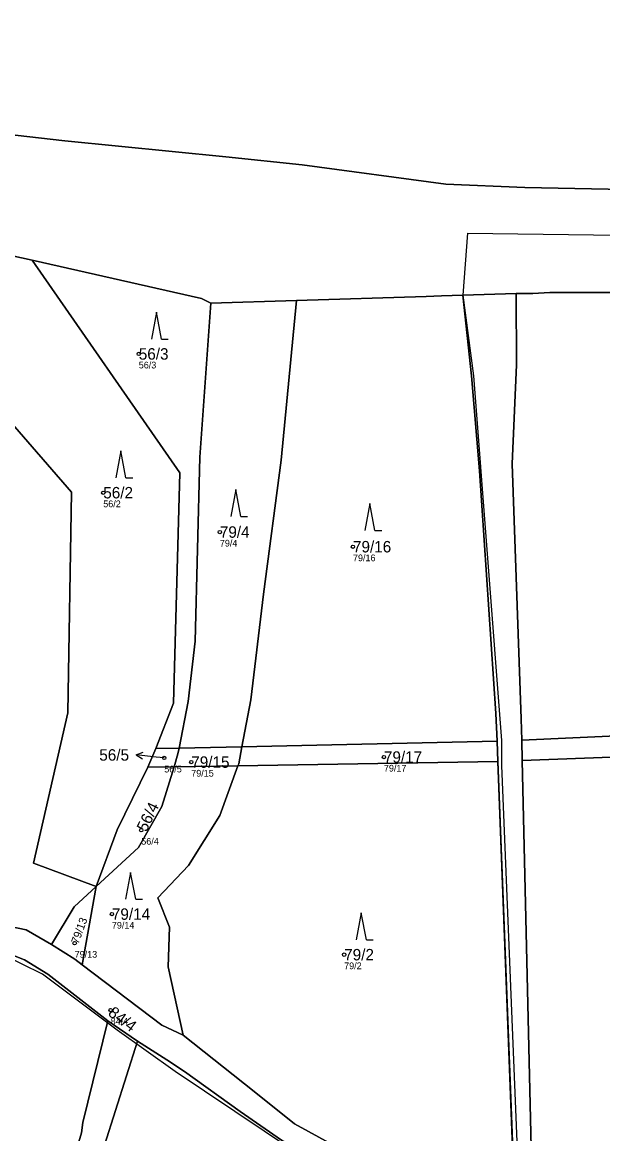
# Model space of a CAD drawing. Extents: x -734504 to -730695, y -1027923 to -1024502.
# Drawn here: x -731805.5 to -731719.2, y -1026148.9 to -1025983.6 of the extents above; entities that cross this region are included whole.
import ezdxf

# ---------------------------------------------------------------- set-up
doc = ezdxf.new("R2010")
doc.units = 0
for name, color, linetype in [('Definiční body', 7, 'Continuous'), ('Hranice parcel', 7, 'Continuous'), ('Parcelní čísla', 7, 'Continuous'), ('Polygon parcely', 7, 'Continuous'), ('Pop  PČ popisy', 7, 'Continuous'), ('Vnitřní kresba', 7, 'Continuous'), ('Značky kultur', 7, 'Continuous')]:
    doc.layers.add(name, color=color, linetype=linetype)

msp = doc.modelspace()

# ---------------------------------------------------------------- linework, layer by layer
at = {"layer": 'Definiční body'}
for centre in [(-731788.15, -1026032.95), (-731793.43, -1026053.58), (-731776.1, -1026059.43), (-731756.31, -1026061.61), (-731784.36, -1026093.01), (-731780.35, -1026093.63), (-731751.71, -1026092.88), (-731787.78, -1026103.75), (-731792.15, -1026116.23), (-731797.68, -1026120.55), (-731757.62, -1026122.26), (-731792.33, -1026130.5)]:
    msp.add_circle(centre, 0.25, dxfattribs=at)
at = {"layer": 'Hranice parcel'}
for p, q in [((-731732.07, -1026023.98), (-731739.99, -1026024.23)), ((-731764.69, -1026025.02), (-731777.43, -1026025.42)), ((-731735.05, -1026086.42), (-731734.89, -1026090.52)), ((-731731.22, -1026090.36), (-731731.29, -1026087.21)), ((-731772.81, -1026091.34), (-731734.89, -1026090.52)), ((-731734.89, -1026090.52), (-731734.77, -1026093.55)), ((-731731.15, -1026093.41), (-731731.22, -1026090.36)), ((-731786.82, -1026094.4), (-731785.63, -1026091.62)), ((-731785.63, -1026091.62), (-731782.15, -1026091.54)), ((-731782.15, -1026091.54), (-731772.81, -1026091.34)), ((-731773.4, -1026094.18), (-731782.91, -1026094.34)), ((-731734.77, -1026093.55), (-731773.4, -1026094.18)), ((-731734.77, -1026093.55), (-731732.28, -1026158.8)), ((-731729.6, -1026159.46), (-731731.15, -1026093.41)), ((-731782.91, -1026094.34), (-731786.82, -1026094.4)), ((-731796.58, -1026123.75), (-731794.49, -1026112.13)), ((-731792.77, -1026132.1), (-731788.33, -1026135.1))]:
    msp.add_line(p, q, dxfattribs=at)
for points in [[(-731897.94, -1025983.64), (-731862.07, -1025991.44), (-731847.22, -1025994.8), (-731827.82, -1025997.98), (-731799.13, -1026001.29), (-731775.22, -1026003.63), (-731763.84, -1026004.82), (-731742.5, -1026007.73), (-731730.75, -1026008.23), (-731698.59, -1026008.86), (-731662.59, -1026008.85), (-731619.31, -1026008.12), (-731589.11, -1026007.48), (-731575.19, -1026006.86), (-731508.93, -1026003.54), (-731470.15, -1026002.29), (-731442.98, -1026001.65), (-731406.79, -1026000.22), (-731383.28, -1026000.92)], [(-731860.04, -1026004.75), (-731823.36, -1026014.63), (-731807.19, -1026018.32), (-731804.01, -1026019.03)], [(-731794.49, -1026112.13), (-731803.78, -1026108.65), (-731798.68, -1026086.29), (-731798.14, -1026053.49), (-731817.66, -1026031.04), (-731844.3, -1026019.3)], [(-731785.63, -1026091.62), (-731783, -1026084.87), (-731782.07, -1026050.63), (-731804.01, -1026019.03)], [(-731804.01, -1026019.03), (-731778.83, -1026024.7), (-731777.43, -1026025.42)], [(-731764.69, -1026025.02), (-731745.45, -1026024.41), (-731743.14, -1026024.33), (-731739.99, -1026024.23)], [(-731739.99, -1026024.23), (-731738.71, -1026036.19), (-731737.48, -1026050.35), (-731735.05, -1026086.42)], [(-731731.29, -1026087.21), (-731732.67, -1026049.28), (-731732.01, -1026034.57), (-731732.07, -1026023.98)], [(-731732.07, -1026023.98), (-731729.55, -1026023.95), (-731727.03, -1026023.83), (-731716.21, -1026023.81)], [(-731777.43, -1026025.42), (-731779.09, -1026048.3), (-731779.75, -1026075.66), (-731780.81, -1026084.61), (-731782.15, -1026091.54)], [(-731772.81, -1026091.34), (-731771.5, -1026084.36), (-731769.6, -1026068.69), (-731766.99, -1026048.75), (-731764.69, -1026025.02)], [(-731589.71, -1026084.72), (-731621.46, -1026086.04), (-731697.6, -1026088.85), (-731731.22, -1026090.36)], [(-731590.53, -1026087.6), (-731621.14, -1026088.91), (-731698.05, -1026092.16), (-731731.15, -1026093.41)], [(-731782.91, -1026094.34), (-731782.32, -1026092.41), (-731782.15, -1026091.54)], [(-731773.4, -1026094.18), (-731773.29, -1026093.89), (-731772.81, -1026091.34)], [(-731773.4, -1026094.18), (-731776.1, -1026101.59), (-731780.77, -1026109), (-731785.3, -1026113.83), (-731783.56, -1026118.15), (-731783.78, -1026124.08), (-731781.57, -1026134.25)], [(-731794.49, -1026112.13), (-731788.19, -1026106.35), (-731784.7, -1026100.24), (-731782.91, -1026094.34)], [(-731794.49, -1026112.13), (-731791.38, -1026103.72), (-731786.82, -1026094.4)], [(-731801.13, -1026120.76), (-731797.75, -1026115.13), (-731794.49, -1026112.13)], [(-731801.13, -1026120.76), (-731804.9, -1026118.58), (-731810.87, -1026117.33), (-731815.46, -1026117.99), (-731827.73, -1026120.3)], [(-731844.34, -1026131.92), (-731828.16, -1026125.69), (-731814.8, -1026121.77), (-731809.1, -1026121.47), (-731805.12, -1026123.04), (-731801.67, -1026125.16), (-731792.77, -1026132.1)], [(-731796.58, -1026123.75), (-731797.67, -1026122.92), (-731801.13, -1026120.76)], [(-731781.57, -1026134.25), (-731784.72, -1026132.75), (-731796.58, -1026123.75)], [(-731822.28, -1026197), (-731815.4, -1026186.36), (-731805.14, -1026169.76), (-731799.28, -1026157.54), (-731796.64, -1026148.76), (-731796.45, -1026147.19), (-731792.77, -1026132.1)], [(-731820.25, -1026204.87), (-731812.43, -1026189.16), (-731801.81, -1026172.27), (-731796.57, -1026159.25), (-731793.26, -1026150.59), (-731788.33, -1026135.1)], [(-731788.33, -1026135.1), (-731783.98, -1026137.88), (-731781.35, -1026139.64), (-731773.1, -1026145.57), (-731766.91, -1026149.85), (-731760.22, -1026153.77), (-731752.89, -1026156.2), (-731731.69, -1026162.58)], [(-731732.28, -1026158.8), (-731751.94, -1026153.31), (-731759.32, -1026150.54), (-731765.02, -1026147.39), (-731771, -1026142.58), (-731781.57, -1026134.25)]]:
    msp.add_lwpolyline(points, dxfattribs=at)
at = {"layer": 'Polygon parcely'}
for points in [[(-731383.28, -1026000.92), (-731406.79, -1026000.22), (-731442.98, -1026001.65), (-731470.15, -1026002.29), (-731508.93, -1026003.54), (-731575.19, -1026006.86), (-731589.11, -1026007.48), (-731619.31, -1026008.12), (-731662.59, -1026008.85), (-731698.59, -1026008.86), (-731730.75, -1026008.23), (-731742.5, -1026007.73), (-731763.84, -1026004.82), (-731775.22, -1026003.63), (-731799.13, -1026001.29), (-731827.82, -1025997.98), (-731847.22, -1025994.8), (-731862.07, -1025991.44), (-731897.94, -1025983.64)], [(-731897.94, -1025983.64), (-731862.07, -1025991.44), (-731847.22, -1025994.8), (-731827.82, -1025997.98), (-731799.13, -1026001.29), (-731775.22, -1026003.63), (-731763.84, -1026004.82), (-731742.5, -1026007.73), (-731730.75, -1026008.23), (-731698.59, -1026008.86), (-731662.59, -1026008.85), (-731619.31, -1026008.12), (-731589.11, -1026007.48), (-731575.19, -1026006.86), (-731508.93, -1026003.54), (-731470.15, -1026002.29), (-731442.98, -1026001.65), (-731406.79, -1026000.22), (-731383.28, -1026000.92)], [(-731823.36, -1026014.63), (-731807.19, -1026018.32), (-731804.01, -1026019.03), (-731778.83, -1026024.7), (-731777.43, -1026025.42), (-731764.69, -1026025.02), (-731745.45, -1026024.41), (-731743.14, -1026024.33), (-731739.99, -1026024.23), (-731732.07, -1026023.98), (-731729.55, -1026023.95), (-731727.03, -1026023.83), (-731716.21, -1026023.81)], [(-731810.87, -1026117.33), (-731804.9, -1026118.58), (-731801.13, -1026120.76), (-731797.75, -1026115.13), (-731794.49, -1026112.13), (-731803.78, -1026108.65), (-731798.68, -1026086.29), (-731798.14, -1026053.49), (-731817.66, -1026031.04)], [(-731759.32, -1026150.54), (-731765.02, -1026147.39), (-731771, -1026142.58), (-731781.57, -1026134.25), (-731784.72, -1026132.75), (-731796.58, -1026123.75), (-731797.67, -1026122.92), (-731801.13, -1026120.76), (-731804.9, -1026118.58), (-731810.87, -1026117.33)], [(-731899.04, -1026202.63), (-731850.9, -1026193.5), (-731840.41, -1026195.09), (-731822.28, -1026197), (-731815.4, -1026186.36), (-731805.14, -1026169.76), (-731799.28, -1026157.54), (-731796.64, -1026148.76), (-731796.45, -1026147.19), (-731792.77, -1026132.1), (-731801.67, -1026125.16), (-731805.12, -1026123.04), (-731809.1, -1026121.47), (-731814.8, -1026121.77), (-731828.16, -1026125.69), (-731844.34, -1026131.92), (-731858.43, -1026133.14), (-731875.94, -1026134.56), (-731901.72, -1026137)], [(-731809.1, -1026121.47), (-731805.12, -1026123.04), (-731801.67, -1026125.16), (-731792.77, -1026132.1), (-731788.33, -1026135.1), (-731783.98, -1026137.88), (-731781.35, -1026139.64), (-731773.1, -1026145.57), (-731766.91, -1026149.85)], [(-731724.75, -1026342.89), (-731730.73, -1026205.51), (-731731.69, -1026162.58), (-731752.89, -1026156.2), (-731760.22, -1026153.77), (-731766.91, -1026149.85), (-731773.1, -1026145.57), (-731781.35, -1026139.64), (-731783.98, -1026137.88), (-731788.33, -1026135.1), (-731793.26, -1026150.59), (-731796.57, -1026159.25), (-731801.81, -1026172.27), (-731812.43, -1026189.16), (-731820.25, -1026204.87), (-731803.9, -1026215.35), (-731794.2, -1026225.34), (-731803.84, -1026243.62)]]:
    msp.add_lwpolyline(points, dxfattribs=at)
for points in [[(-731791.38, -1026103.72), (-731786.82, -1026094.4), (-731785.63, -1026091.62), (-731783, -1026084.87), (-731782.07, -1026050.63), (-731804.01, -1026019.03), (-731807.19, -1026018.32), (-731823.36, -1026014.63), (-731860.04, -1026004.75), (-731866.71, -1026014.29), (-731844.3, -1026019.3), (-731817.66, -1026031.04), (-731798.14, -1026053.49), (-731798.68, -1026086.29), (-731803.78, -1026108.65), (-731794.49, -1026112.13)], [(-731785.63, -1026091.62), (-731782.15, -1026091.54), (-731780.81, -1026084.61), (-731779.75, -1026075.66), (-731779.09, -1026048.3), (-731777.43, -1026025.42), (-731778.83, -1026024.7), (-731804.01, -1026019.03), (-731782.07, -1026050.63), (-731783, -1026084.87)], [(-731582.94, -1026055.26), (-731579.95, -1026044.53), (-731575.33, -1026023.13), (-731606.51, -1026024.73), (-731619.6, -1026023.97), (-731659.65, -1026023.51), (-731683.44, -1026026), (-731716.21, -1026023.81), (-731727.03, -1026023.83), (-731729.55, -1026023.95), (-731732.07, -1026023.98), (-731732.01, -1026034.57), (-731732.67, -1026049.28), (-731731.29, -1026087.21), (-731731.22, -1026090.36), (-731697.6, -1026088.85), (-731621.46, -1026086.04), (-731589.71, -1026084.72)], [(-731772.81, -1026091.34), (-731734.89, -1026090.52), (-731735.05, -1026086.42), (-731737.48, -1026050.35), (-731738.71, -1026036.19), (-731739.99, -1026024.23), (-731743.14, -1026024.33), (-731745.45, -1026024.41), (-731764.69, -1026025.02), (-731766.99, -1026048.75), (-731769.6, -1026068.69), (-731771.5, -1026084.36)], [(-731738.71, -1026036.19), (-731737.48, -1026050.35), (-731735.05, -1026086.42), (-731734.89, -1026090.52), (-731734.77, -1026093.55), (-731732.28, -1026158.8), (-731731.69, -1026162.58), (-731730.73, -1026205.51), (-731724.75, -1026342.89), (-731724.65, -1026345.08), (-731722.09, -1026342.72), (-731722.27, -1026338.68), (-731728.27, -1026208.85), (-731729.71, -1026163.17), (-731729.6, -1026159.46), (-731731.15, -1026093.41), (-731731.22, -1026090.36), (-731731.29, -1026087.21), (-731732.67, -1026049.28), (-731732.01, -1026034.57), (-731732.07, -1026023.98), (-731739.99, -1026024.23)], [(-731764.69, -1026025.02), (-731777.43, -1026025.42), (-731779.09, -1026048.3), (-731779.75, -1026075.66), (-731780.81, -1026084.61), (-731782.15, -1026091.54), (-731772.81, -1026091.34), (-731771.5, -1026084.36), (-731769.6, -1026068.69), (-731766.99, -1026048.75)], [(-731621.46, -1026086.04), (-731697.6, -1026088.85), (-731731.22, -1026090.36), (-731731.15, -1026093.41), (-731698.05, -1026092.16), (-731621.14, -1026088.91), (-731590.53, -1026087.6), (-731589.71, -1026084.72)], [(-731612.94, -1026149.38), (-731601.66, -1026124.02), (-731597.25, -1026108.98), (-731592.25, -1026093.83), (-731590.53, -1026087.6), (-731621.14, -1026088.91), (-731698.05, -1026092.16), (-731731.15, -1026093.41), (-731729.6, -1026159.46), (-731684.57, -1026173.9), (-731652.47, -1026184.25), (-731635.03, -1026188.69), (-731632.44, -1026189.52), (-731630.9, -1026187.05), (-731624.84, -1026175.76)], [(-731734.77, -1026093.55), (-731734.89, -1026090.52), (-731772.81, -1026091.34), (-731773.29, -1026093.89), (-731773.4, -1026094.18)], [(-731782.91, -1026094.34), (-731782.32, -1026092.41), (-731782.15, -1026091.54), (-731785.63, -1026091.62), (-731786.82, -1026094.4)], [(-731772.81, -1026091.34), (-731782.15, -1026091.54), (-731782.32, -1026092.41), (-731782.91, -1026094.34), (-731773.4, -1026094.18), (-731773.29, -1026093.89)], [(-731782.91, -1026094.34), (-731784.7, -1026100.24), (-731788.19, -1026106.35), (-731794.49, -1026112.13), (-731796.58, -1026123.75), (-731784.72, -1026132.75), (-731781.57, -1026134.25), (-731783.78, -1026124.08), (-731783.56, -1026118.15), (-731785.3, -1026113.83), (-731780.77, -1026109), (-731776.1, -1026101.59), (-731773.4, -1026094.18)], [(-731776.1, -1026101.59), (-731780.77, -1026109), (-731785.3, -1026113.83), (-731783.56, -1026118.15), (-731783.78, -1026124.08), (-731781.57, -1026134.25), (-731771, -1026142.58), (-731765.02, -1026147.39), (-731759.32, -1026150.54), (-731751.94, -1026153.31), (-731732.28, -1026158.8), (-731734.77, -1026093.55), (-731773.4, -1026094.18)], [(-731794.49, -1026112.13), (-731788.19, -1026106.35), (-731784.7, -1026100.24), (-731782.91, -1026094.34), (-731786.82, -1026094.4), (-731791.38, -1026103.72)], [(-731796.58, -1026123.75), (-731794.49, -1026112.13), (-731797.75, -1026115.13), (-731801.13, -1026120.76), (-731797.67, -1026122.92)], [(-731796.57, -1026159.25), (-731793.26, -1026150.59), (-731788.33, -1026135.1), (-731792.77, -1026132.1), (-731796.45, -1026147.19), (-731796.64, -1026148.76), (-731799.28, -1026157.54), (-731805.14, -1026169.76), (-731815.4, -1026186.36), (-731822.28, -1026197), (-731825.32, -1026202.03), (-731820.25, -1026204.87), (-731812.43, -1026189.16), (-731801.81, -1026172.27)]]:
    msp.add_lwpolyline(points, close=True, dxfattribs=at)
at = {"layer": 'Pop  PČ popisy'}
for p, q in [((-731788.55, -1026092.57), (-731787.5, -1026092.17)), ((-731785.56, -1026092.88), (-731788.55, -1026092.57)), ((-731788.55, -1026092.57), (-731787.6, -1026093.17)), ((-731784.36, -1026093.01), (-731785.56, -1026092.88))]:
    msp.add_line(p, q, dxfattribs=at)
at = {"layer": 'Vnitřní kresba'}
for points in [[(-731739.28, -1026015), (-731608.1, -1026016.73), (-731451.32, -1026007.24), (-731364.57, -1026008.08), (-731305.14, -1026012.49), (-731265.75, -1026016.16), (-731249.68, -1026018.55), (-731220.78, -1026024.33), (-731170.26, -1026039.02), (-731127.3, -1026055.65), (-731100.51, -1026067.24), (-731081.11, -1026075.58), (-731070.69, -1026082.31), (-731018.8, -1026119.92), (-730984.01, -1026148.82)], [(-731739.28, -1026015), (-731739.99, -1026024.23), (-731738.39, -1026036.2), (-731734.21, -1026090.4), (-731734.21, -1026094.16), (-731731.61, -1026158.63), (-731730.8, -1026163.6), (-731760.62, -1026154.46), (-731782.76, -1026139.62), (-731791.37, -1026133.48), (-731802.46, -1026125.14), (-731808.5, -1026122.21), (-731815.01, -1026122.39), (-731828.01, -1026126.42), (-731844.94, -1026132.72), (-731901.54, -1026137.49), (-731945.21, -1026147.89), (-731959.64, -1026148.21), (-731975.67, -1026152.06), (-731984.97, -1026157.35), (-732001.52, -1026168.8), (-732013.34, -1026174.67)]]:
    msp.add_lwpolyline(points, dxfattribs=at)
at = {"layer": 'Značky kultur'}
for p, q in [((-731785.51, -1026026.75), (-731786.26, -1026030.75)), ((-731784.76, -1026030.75), (-731785.51, -1026026.75)), ((-731784.76, -1026030.75), (-731783.76, -1026030.75)), ((-731790.8, -1026047.38), (-731791.55, -1026051.38)), ((-731790.05, -1026051.38), (-731790.8, -1026047.38)), ((-731790.05, -1026051.38), (-731789.05, -1026051.38)), ((-731773.74, -1026053.11), (-731774.49, -1026057.11)), ((-731772.99, -1026057.11), (-731773.74, -1026053.11)), ((-731753.79, -1026055.21), (-731754.54, -1026059.21)), ((-731753.04, -1026059.21), (-731753.79, -1026055.21)), ((-731772.99, -1026057.11), (-731771.99, -1026057.11)), ((-731753.04, -1026059.21), (-731752.04, -1026059.21)), ((-731789.36, -1026110.03), (-731790.11, -1026114.03)), ((-731788.61, -1026114.03), (-731789.36, -1026110.03)), ((-731788.61, -1026114.03), (-731787.61, -1026114.03)), ((-731755.07, -1026116.06), (-731755.82, -1026120.06)), ((-731754.32, -1026120.06), (-731755.07, -1026116.06)), ((-731754.32, -1026120.06), (-731753.32, -1026120.06))]:
    msp.add_line(p, q, dxfattribs=at)

# ---------------------------------------------------------------- texts
at = {"layer": 'Definiční body'}
for s, p in [('56/3', (-731788.15, -1026035.11)), ('56/2', (-731793.43, -1026055.74)), ('79/4', (-731776.1, -1026061.59)), ('79/16', (-731756.31, -1026063.77)), ('56/5', (-731784.36, -1026095.17)), ('79/17', (-731751.71, -1026095.04)), ('79/15', (-731780.35, -1026095.79)), ('56/4', (-731787.78, -1026105.91)), ('79/14', (-731792.15, -1026118.39)), ('79/13', (-731797.68, -1026122.71)), ('79/2', (-731757.62, -1026124.42)), ('84/4', (-731792.33, -1026132.66))]:
    msp.add_text(s, height=1, dxfattribs=at).set_placement(p)
at = {"layer": 'Parcelní čísla'}
for s, p in [('56/3', (-731788.15, -1026033.8)), ('56/2', (-731793.43, -1026054.43)), ('79/4', (-731776.1, -1026060.28)), ('79/16', (-731756.31, -1026062.46)), ('56/5', (-731794.02, -1026093.42)), ('79/17', (-731751.71, -1026093.73)), ('79/15', (-731780.35, -1026094.48)), ('79/14', (-731792.15, -1026117.08)), ('79/2', (-731757.62, -1026123.11))]:
    msp.add_text(s, height=1.7, dxfattribs=at).set_placement(p)
for s, height, rotation, p in [('56/4', 1.7, 64, (-731787.02, -1026104.12)), ('79/13', 1.19, 70, (-731797.12, -1026120.75)), ('84/4', 1.7, 323, (-731792.84, -1026131.18))]:
    msp.add_text(s, height=height, rotation=rotation, dxfattribs=at).set_placement(p)

doc.saveas('drawing.dxf')
